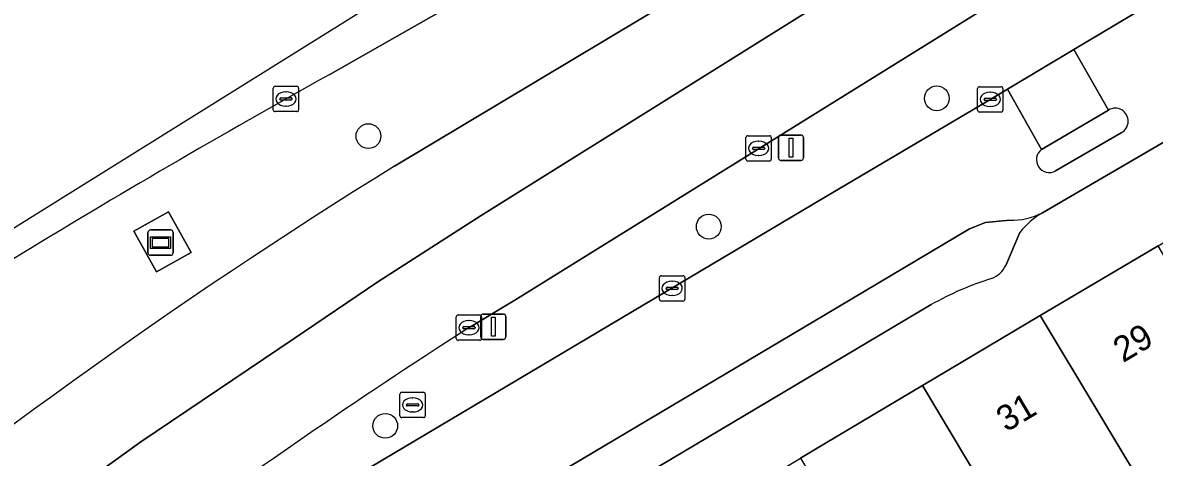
# Model space of a CAD drawing. Extents: x 160102 to 160934, y 382045 to 382923.
# Drawn here: x 160468.36 to 160512.96, y 382651.94 to 382669.08 of the extents above; entities that cross this region are included whole.
import ezdxf

# ---------------------------------------------------------------- set-up
doc = ezdxf.new("R2010")
doc.units = 0
for name, color, linetype in [('IMGEO_Berm_groen', 7, 'Continuous'), ('IMGEO_Boom', 7, 'Continuous'), ('IMGEO_Kolk', 7, 'Continuous'), ('IMGEO_Lichtmast', 7, 'Continuous'), ('IMGEO_Pand', 7, 'Continuous'), ('IMGEO_Pand_nummerreeks', 7, 'Continuous'), ('IMGEO_Parkeervlak_open', 7, 'Continuous'), ('IMGEO_Reclamebord', 7, 'Continuous'), ('IMGEO_Rijbaan_lokaal_gesloten', 7, 'Continuous'), ('IMGEO_Rijbaan_lokaal_open', 7, 'Continuous'), ('IMGEO_Rioolput', 7, 'Continuous'), ('IMGEO_Terreindeel_gesloten', 7, 'Continuous'), ('IMGEO_Verkeerseiland_open', 7, 'Continuous'), ('IMGEO_Voetpad_open', 7, 'Continuous')]:
    doc.layers.add(name, color=color, linetype=linetype)

msp = doc.modelspace()

# ---------------------------------------------------------------- linework, layer by layer
at = {"layer": 'IMGEO_Berm_groen'}
for points in [[(160517.652, 382689.261), (160504.575, 382680.884), (160495.895, 382675.755), (160493.08, 382674.223), (160480.438, 382667.032)], [(160483.011, 382663.422), (160509.661, 382679.382), (160511.153, 382680.151), (160514.82, 382680.24)], [(160522.93, 382680.002), (160487.76, 382658.143), (160485.875, 382657.016)], [(160506.389, 382665.994), (160507.171, 382666.461), (160509.785, 382668.022), (160518.812, 382673.412), (160523.842, 382676.31), (160524.717, 382676.979)], [(160472.648, 382645.963), (160500, 382662.216), (160506.389, 382665.994)]]:
    msp.add_lwpolyline(points, dxfattribs=at)
msp.add_lwpolyline([(160472.74, 382660.86), (160474.11, 382661.628), (160475.007, 382660.028), (160473.637, 382659.26)], close=True, dxfattribs=at)
for centre, radius, start, end in [((160655.439, 382352.804), 359.673, 119.11441, 123.71784), ((160597.122, 382479.023), 216.851, 121.75023, 137.88092), ((160632.509, 382429.921), 270.322, 122.85014, 126.11907)]:
    msp.add_arc(centre, radius, start, end, dxfattribs=at)
at = {"layer": 'IMGEO_Boom'}
for centre in [(160504.388, 382666.099), (160481.989, 382664.609), (160495.4, 382661.043), (160482.649, 382653.188)]:
    msp.add_circle(centre, 0.489, dxfattribs=at)
at = {"layer": 'IMGEO_Kolk'}
for p, q in [((160478.234, 382665.65), (160478.234, 382666.502)), ((160478.309, 382666.576), (160479.161, 382666.576)), ((160479.235, 382666.502), (160479.235, 382665.65)), ((160505.994, 382665.633), (160505.994, 382666.485)), ((160506.069, 382666.559), (160506.921, 382666.559)), ((160506.995, 382666.485), (160506.995, 382665.633)), ((160478.493, 382666.07), (160478.493, 382666.082)), ((160478.931, 382666.033), (160478.533, 382666.033)), ((160478.536, 382666.119), (160478.934, 382666.119)), ((160478.722, 382666.356), (160478.747, 382666.356)), ((160478.977, 382666.082), (160478.977, 382666.07)), ((160506.253, 382666.053), (160506.253, 382666.065)), ((160506.691, 382666.016), (160506.293, 382666.016)), ((160506.296, 382666.102), (160506.694, 382666.102)), ((160506.482, 382666.339), (160506.507, 382666.339)), ((160506.737, 382666.065), (160506.737, 382666.053)), ((160479.161, 382665.576), (160478.309, 382665.576)), ((160478.745, 382665.796), (160478.72, 382665.796)), ((160506.921, 382665.559), (160506.069, 382665.559)), ((160506.505, 382665.779), (160506.48, 382665.779)), ((160496.861, 382663.701), (160496.861, 382664.553)), ((160496.936, 382664.627), (160497.788, 382664.627)), ((160497.349, 382664.407), (160497.374, 382664.407)), ((160497.862, 382664.553), (160497.862, 382663.701)), ((160497.12, 382664.121), (160497.12, 382664.133)), ((160497.558, 382664.084), (160497.16, 382664.084)), ((160497.163, 382664.17), (160497.561, 382664.17)), ((160497.372, 382663.847), (160497.347, 382663.847)), ((160497.604, 382664.133), (160497.604, 382664.121)), ((160497.788, 382663.627), (160496.936, 382663.627)), ((160493.456, 382658.18), (160493.456, 382659.032)), ((160493.531, 382659.106), (160494.383, 382659.106)), ((160493.944, 382658.886), (160493.969, 382658.886)), ((160494.457, 382659.032), (160494.457, 382658.18)), ((160493.715, 382658.6), (160493.715, 382658.612)), ((160494.153, 382658.563), (160493.755, 382658.563)), ((160493.758, 382658.649), (160494.156, 382658.649)), ((160494.199, 382658.612), (160494.199, 382658.6)), ((160494.383, 382658.106), (160493.531, 382658.106)), ((160493.967, 382658.326), (160493.942, 382658.326)), ((160485.522, 382657.559), (160486.374, 382657.559)), ((160485.447, 382656.633), (160485.447, 382657.485)), ((160485.706, 382657.053), (160485.706, 382657.065)), ((160485.749, 382657.102), (160486.147, 382657.102)), ((160485.935, 382657.339), (160485.96, 382657.339)), ((160486.19, 382657.065), (160486.19, 382657.053)), ((160486.448, 382657.485), (160486.448, 382656.633)), ((160486.144, 382657.016), (160485.746, 382657.016)), ((160485.958, 382656.779), (160485.933, 382656.779)), ((160486.374, 382656.559), (160485.522, 382656.559))]:
    msp.add_line(p, q, dxfattribs=at)
for points in [[(160478.234, 382665.65), (160478.234, 382666.502)], [(160478.309, 382666.576), (160479.161, 382666.576)], [(160479.235, 382666.502), (160479.235, 382665.65)], [(160505.994, 382665.633), (160505.994, 382666.485)], [(160506.069, 382666.559), (160506.921, 382666.559)], [(160506.995, 382666.485), (160506.995, 382665.633)], [(160479.161, 382665.576), (160478.309, 382665.576)], [(160506.921, 382665.559), (160506.069, 382665.559)], [(160496.861, 382663.701), (160496.861, 382664.553)], [(160496.936, 382664.627), (160497.788, 382664.627)], [(160497.862, 382664.553), (160497.862, 382663.701)], [(160497.788, 382663.627), (160496.936, 382663.627)], [(160493.456, 382658.18), (160493.456, 382659.032)], [(160493.531, 382659.106), (160494.383, 382659.106)], [(160494.457, 382659.032), (160494.457, 382658.18)], [(160494.383, 382658.106), (160493.531, 382658.106)], [(160485.522, 382657.559), (160486.374, 382657.559)], [(160485.447, 382656.633), (160485.447, 382657.485)], [(160486.448, 382657.485), (160486.448, 382656.633)], [(160486.374, 382656.559), (160485.522, 382656.559)]]:
    msp.add_lwpolyline(points, dxfattribs=at)
for centre, radius, start, end in [((160478.311, 382666.5), 0.0765, 91.552, 178.448), ((160478.311, 382666.5), 0.0765, 91.552, 178.448), ((160479.159, 382666.5), 0.0765, 1.552, 88.448), ((160479.159, 382666.5), 0.0765, 1.552, 88.448), ((160506.071, 382666.483), 0.0765, 91.552, 178.448), ((160506.071, 382666.483), 0.0765, 91.552, 178.448), ((160506.919, 382666.483), 0.0765, 1.552, 88.448), ((160506.919, 382666.483), 0.0765, 1.552, 88.448), ((160478.533, 382666.079), 0.0403, 85.8775, 175.7526), ((160478.53, 382666.069), 0.0366, 178.938, 274.7102), ((160478.934, 382666.076), 0.043, 264.8664, 352.4533), ((160478.938, 382666.081), 0.0386, 1.7309, 96.639), ((160506.293, 382666.062), 0.0403, 85.8775, 175.7526), ((160506.29, 382666.052), 0.0366, 178.938, 274.7102), ((160506.694, 382666.059), 0.043, 264.8664, 352.4533), ((160506.698, 382666.064), 0.0386, 1.7309, 96.639), ((160478.311, 382665.652), 0.0765, 181.552, 268.448), ((160478.311, 382665.652), 0.0765, 181.552, 268.448), ((160479.159, 382665.652), 0.0765, 271.552, 358.448), ((160479.159, 382665.652), 0.0765, 271.552, 358.448), ((160506.071, 382665.635), 0.0765, 181.552, 268.448), ((160506.071, 382665.635), 0.0765, 181.552, 268.448), ((160506.919, 382665.635), 0.0765, 271.552, 358.448), ((160506.919, 382665.635), 0.0765, 271.552, 358.448), ((160496.938, 382664.551), 0.0765, 91.552, 178.448), ((160496.938, 382664.551), 0.0765, 91.552, 178.448), ((160497.786, 382664.551), 0.0765, 1.552, 88.448), ((160497.786, 382664.551), 0.0765, 1.552, 88.448), ((160497.16, 382664.13), 0.0403, 85.8775, 175.7526), ((160497.157, 382664.12), 0.0366, 178.938, 274.7102), ((160497.561, 382664.127), 0.043, 264.8664, 352.4533), ((160497.565, 382664.132), 0.0386, 1.7309, 96.639), ((160496.938, 382663.703), 0.0765, 181.552, 268.448), ((160496.938, 382663.703), 0.0765, 181.552, 268.448), ((160497.786, 382663.703), 0.0765, 271.552, 358.448), ((160497.786, 382663.703), 0.0765, 271.552, 358.448), ((160493.533, 382659.03), 0.0765, 91.552, 178.448), ((160493.533, 382659.03), 0.0765, 91.552, 178.448), ((160494.381, 382659.03), 0.0765, 1.552, 88.448), ((160494.381, 382659.03), 0.0765, 1.552, 88.448), ((160493.755, 382658.609), 0.0403, 85.8775, 175.7526), ((160493.752, 382658.599), 0.0366, 178.938, 274.7102), ((160494.156, 382658.606), 0.043, 264.8664, 352.4533), ((160494.16, 382658.611), 0.0386, 1.7309, 96.639), ((160493.533, 382658.182), 0.0765, 181.552, 268.448), ((160493.533, 382658.182), 0.0765, 181.552, 268.448), ((160494.381, 382658.182), 0.0765, 271.552, 358.448), ((160494.381, 382658.182), 0.0765, 271.552, 358.448), ((160485.524, 382657.483), 0.0765, 91.552, 178.448), ((160485.524, 382657.483), 0.0765, 91.552, 178.448), ((160486.372, 382657.483), 0.0765, 1.552, 88.448), ((160486.372, 382657.483), 0.0765, 1.552, 88.448), ((160485.746, 382657.062), 0.0403, 85.8775, 175.7526), ((160486.151, 382657.064), 0.0386, 1.7309, 96.639), ((160485.524, 382656.635), 0.0765, 181.552, 268.448), ((160485.524, 382656.635), 0.0765, 181.552, 268.448), ((160485.743, 382657.052), 0.0366, 178.938, 274.7102), ((160486.147, 382657.059), 0.043, 264.8664, 352.4533), ((160486.372, 382656.635), 0.0765, 271.552, 358.448), ((160486.372, 382656.635), 0.0765, 271.552, 358.448)]:
    msp.add_arc(centre, radius, start, end, dxfattribs=at)
for centre, major_axis, ratio, start_param, end_param in [((160478.721, 382666.076), (-0.387, 0.002), 0.722429, 4.712389, 7.853982), ((160478.746, 382666.076), (-0.39, 0.002), 0.717154, 1.570796, 4.712389), ((160506.481, 382666.059), (-0.387, 0.002), 0.722429, 4.712389, 7.853982), ((160506.506, 382666.059), (-0.39, 0.002), 0.717154, 1.570796, 4.712389), ((160497.348, 382664.127), (-0.387, 0.002), 0.722429, 4.712389, 7.853982), ((160497.373, 382664.127), (-0.39, 0.002), 0.717154, 1.570796, 4.712389), ((160493.943, 382658.606), (-0.387, 0.002), 0.722429, 4.712389, 7.853982), ((160493.968, 382658.606), (-0.39, 0.002), 0.717154, 1.570796, 4.712389), ((160485.934, 382657.059), (-0.387, 0.002), 0.722429, 4.712389, 7.853982), ((160485.959, 382657.059), (-0.39, 0.002), 0.717154, 1.570796, 4.712389)]:
    msp.add_ellipse(centre, major_axis=major_axis, ratio=ratio, start_param=start_param, end_param=end_param, dxfattribs=at)
at = {"layer": 'IMGEO_Lichtmast'}
for p, q in [((160498.243, 382664.654), (160499.033, 382664.654)), ((160499.033, 382664.654), (160498.243, 382664.654)), ((160498.143, 382663.754), (160498.143, 382664.554)), ((160498.143, 382664.554), (160498.143, 382663.754)), ((160499.133, 382664.554), (160499.133, 382663.754)), ((160499.133, 382663.754), (160499.133, 382664.554)), ((160499.033, 382663.654), (160498.243, 382663.654)), ((160498.243, 382663.654), (160499.033, 382663.654)), ((160486.513, 382657.597), (160487.303, 382657.597)), ((160487.303, 382657.597), (160486.513, 382657.597)), ((160486.413, 382656.697), (160486.413, 382657.497)), ((160486.413, 382657.497), (160486.413, 382656.697)), ((160487.403, 382657.497), (160487.403, 382656.697)), ((160487.403, 382656.697), (160487.403, 382657.497)), ((160487.303, 382656.597), (160486.513, 382656.597)), ((160486.513, 382656.597), (160487.303, 382656.597))]:
    msp.add_line(p, q, dxfattribs=at)
for points in [[(160498.563, 382664.529), (160498.713, 382664.529), (160498.713, 382663.779), (160498.563, 382663.779), (160498.563, 382664.529)], [(160486.833, 382657.472), (160486.983, 382657.472), (160486.983, 382656.722), (160486.833, 382656.722), (160486.833, 382657.472)]]:
    msp.add_lwpolyline(points, dxfattribs=at)
for centre, start, end in [((160498.243, 382664.554), 90, 180), ((160498.243, 382664.554), 90, 180), ((160499.033, 382664.554), 0, 90), ((160499.033, 382664.554), 360, 90), ((160498.243, 382663.754), 180, 270), ((160498.243, 382663.754), 180, 270), ((160499.033, 382663.754), 270, 0), ((160499.033, 382663.754), 270, 0), ((160486.513, 382657.497), 90, 180), ((160486.513, 382657.497), 90, 180), ((160487.303, 382657.497), 0, 90), ((160487.303, 382657.497), 360, 90), ((160486.513, 382656.697), 180, 270), ((160486.513, 382656.697), 180, 270), ((160487.303, 382656.697), 270, 0), ((160487.303, 382656.697), 270, 0)]:
    msp.add_arc(centre, 0.1, start, end, dxfattribs=at)
at = {"layer": 'IMGEO_Pand'}
for points in [[(160513.081, 382649.839), (160517.66, 382652.559), (160513.105, 382660.291), (160508.464, 382657.534)], [(160513.081, 382649.839), (160508.464, 382657.534), (160503.822, 382654.776), (160508.424, 382647.072), (160510.186, 382644.107), (160514.842, 382646.873)], [(160508.424, 382647.072), (160503.822, 382654.776), (160500, 382652.505), (160499.009, 382651.916), (160500, 382650.257), (160501.573, 382647.624), (160503.61, 382644.212)]]:
    msp.add_lwpolyline(points, close=True, dxfattribs=at)
at = {"layer": 'IMGEO_Parkeervlak_open'}
for points in [[(160507.255, 382661.292), (160506.309, 382661.21), (160505.676, 382660.95), (160500, 382657.577), (160473.921, 382642.082)], [(160507.108, 382659.513), (160507.656, 382660.81)], [(160471.576, 382638.402), (160474.868, 382640.552), (160504.163, 382657.966)]]:
    msp.add_lwpolyline(points, dxfattribs=at)
for centre, radius, start, end in [((160507.329, 382663.951), 2.66, 268.4125, 297.383), ((160510.19, 382658.8), 3.235, 120.4296, 141.579), ((160506.201, 382659.938), 1.001, 290.1283, 334.8741), ((160510.378, 382646.882), 12.708, 107.5515, 119.2803)]:
    msp.add_arc(centre, radius, start, end, dxfattribs=at)
at = {"layer": 'IMGEO_Reclamebord'}
for p, q in [((160473.298, 382660.011), (160473.298, 382660.811)), ((160473.298, 382660.811), (160473.298, 382660.011)), ((160473.398, 382660.911), (160474.188, 382660.911)), ((160474.188, 382660.911), (160473.398, 382660.911)), ((160474.288, 382660.811), (160474.288, 382660.011)), ((160474.288, 382660.011), (160474.288, 382660.811)), ((160474.188, 382659.911), (160473.398, 382659.911)), ((160473.398, 382659.911), (160474.188, 382659.911))]:
    msp.add_line(p, q, dxfattribs=at)
for points in [[(160473.399, 382660.643), (160474.187, 382660.643), (160474.187, 382660.179), (160473.399, 382660.179), (160473.399, 382660.643)], [(160473.464, 382660.578), (160473.464, 382660.244), (160474.122, 382660.244), (160474.122, 382660.578), (160473.464, 382660.578)]]:
    msp.add_lwpolyline(points, dxfattribs=at)
for centre, start, end in [((160473.398, 382660.811), 90, 180), ((160473.398, 382660.811), 90, 180), ((160474.188, 382660.811), 0, 90), ((160474.188, 382660.811), 360, 90), ((160473.398, 382660.011), 180, 270), ((160473.398, 382660.011), 180, 270), ((160474.188, 382660.011), 270, 0), ((160474.188, 382660.011), 270, 0)]:
    msp.add_arc(centre, 0.1, start, end, dxfattribs=at)
at = {"layer": 'IMGEO_Rijbaan_lokaal_gesloten'}
for points in [[(160480.438, 382667.032), (160493.08, 382674.223), (160495.895, 382675.755), (160504.575, 382680.884), (160517.652, 382689.261), (160520.994, 382691.353), (160520.291, 382693.593), (160449.46, 382649.412), (160441.937, 382644.719), (160425.058, 382627.793)], [(160485.875, 382657.016), (160487.76, 382658.143), (160522.93, 382680.002), (160526.281, 382682.085), (160524.598, 382685.152), (160521.226, 382683.078), (160517.886, 382681.055), (160503.477, 382672.156), (160486.426, 382661.475), (160482.364, 382658.869), (160479.058, 382656.635), (160473.015, 382652.551), (160469.77, 382650.215), (160463.375, 382645.381), (160460.241, 382642.817), (160454.145, 382637.554), (160450.613, 382634.314), (160445.366, 382629.28), (160442.543, 382626.393), (160435.829, 382618.957), (160438.434, 382616.761), (160441.793, 382620.386), (160445.043, 382623.842), (160448.025, 382626.913)], [(160436.272, 382624.459), (160433.232, 382621.146), (160435.829, 382618.957), (160442.543, 382626.393), (160445.366, 382629.28), (160450.613, 382634.314), (160454.145, 382637.554), (160460.241, 382642.817), (160463.375, 382645.381), (160469.77, 382650.215), (160473.015, 382652.551), (160479.058, 382656.635), (160482.364, 382658.869), (160486.426, 382661.475), (160503.477, 382672.156), (160517.886, 382681.055)], [(160514.82, 382680.24), (160511.153, 382680.151), (160509.661, 382679.382), (160483.011, 382663.422)]]:
    msp.add_lwpolyline(points, dxfattribs=at)
for centre, radius, start, end in [((160655.439, 382352.804), 359.673, 119.11441, 123.71784), ((160597.122, 382479.023), 216.851, 121.75023, 137.88092), ((160632.509, 382429.921), 270.322, 122.85014, 126.11907)]:
    msp.add_arc(centre, radius, start, end, dxfattribs=at)
at = {"layer": 'IMGEO_Rijbaan_lokaal_open'}
for points in [[(160543.932, 382688.32), (160534.098, 382682.481), (160531.105, 382680.723), (160528.126, 382678.994), (160524.717, 382676.979), (160523.842, 382676.31), (160518.812, 382673.412), (160509.785, 382668.022), (160511.154, 382665.637)], [(160508.515, 382664.084), (160507.171, 382666.461), (160506.389, 382665.994), (160500, 382662.216), (160472.648, 382645.963)], [(160508.552, 382661.589), (160514.004, 382664.771), (160514.318, 382665.129), (160514.741, 382665.877)], [(160511.654, 382664.745), (160509.071, 382663.24)], [(160473.921, 382642.082), (160500, 382657.577), (160505.676, 382660.95), (160506.309, 382661.21), (160507.255, 382661.292)]]:
    msp.add_lwpolyline(points, dxfattribs=at)
msp.add_lwpolyline([(160509.785, 382668.022), (160507.171, 382666.461), (160508.515, 382664.084), (160511.154, 382665.637)], close=True, dxfattribs=at)
for centre, radius, start, end in [((160511.418, 382665.199), 0.512, 297.4936, 121.051), ((160508.821, 382663.68), 0.506, 127.1754, 299.5758), ((160507.329, 382663.951), 2.66, 268.4125, 297.383)]:
    msp.add_arc(centre, radius, start, end, dxfattribs=at)
at = {"layer": 'IMGEO_Rioolput'}
for p, q in [((160483.228, 382653.588), (160483.228, 382654.44)), ((160483.303, 382654.514), (160484.155, 382654.514)), ((160484.229, 382654.44), (160484.229, 382653.588)), ((160483.487, 382654.008), (160483.487, 382654.02)), ((160483.925, 382653.971), (160483.527, 382653.971)), ((160483.53, 382654.057), (160483.928, 382654.057)), ((160483.716, 382654.294), (160483.741, 382654.294)), ((160483.971, 382654.02), (160483.971, 382654.008)), ((160484.155, 382653.514), (160483.303, 382653.514)), ((160483.739, 382653.734), (160483.714, 382653.734))]:
    msp.add_line(p, q, dxfattribs=at)
for points in [[(160483.228, 382653.588), (160483.228, 382654.44)], [(160483.303, 382654.514), (160484.155, 382654.514)], [(160484.229, 382654.44), (160484.229, 382653.588)], [(160484.155, 382653.514), (160483.303, 382653.514)]]:
    msp.add_lwpolyline(points, dxfattribs=at)
for centre, radius, start, end in [((160483.305, 382654.438), 0.0765, 91.552, 178.448), ((160483.305, 382654.438), 0.0765, 91.552, 178.448), ((160484.153, 382654.438), 0.0765, 1.552, 88.448), ((160484.153, 382654.438), 0.0765, 1.552, 88.448), ((160483.527, 382654.017), 0.0403, 85.8775, 175.7526), ((160483.524, 382654.007), 0.0366, 178.938, 274.7102), ((160483.928, 382654.014), 0.043, 264.8664, 352.4533), ((160483.932, 382654.019), 0.0386, 1.7309, 96.639), ((160483.305, 382653.59), 0.0765, 181.552, 268.448), ((160483.305, 382653.59), 0.0765, 181.552, 268.448), ((160484.153, 382653.59), 0.0765, 271.552, 358.448), ((160484.153, 382653.59), 0.0765, 271.552, 358.448)]:
    msp.add_arc(centre, radius, start, end, dxfattribs=at)
for centre, major_axis, ratio, start_param, end_param in [((160483.715, 382654.014), (-0.387, 0.002), 0.722429, 4.712389, 7.853982), ((160483.74, 382654.014), (-0.39, 0.002), 0.717154, 1.570796, 4.712389)]:
    msp.add_ellipse(centre, major_axis=major_axis, ratio=ratio, start_param=start_param, end_param=end_param, dxfattribs=at)
at = {"layer": 'IMGEO_Terreindeel_gesloten'}
msp.add_lwpolyline([(160475.007, 382660.028), (160474.11, 382661.628), (160472.74, 382660.86), (160473.637, 382659.26)], close=True, dxfattribs=at)
at = {"layer": 'IMGEO_Verkeerseiland_open'}
for points in [[(160511.154, 382665.637), (160508.515, 382664.084)], [(160509.071, 382663.24), (160511.654, 382664.745)]]:
    msp.add_lwpolyline(points, dxfattribs=at)
for centre, radius, start, end in [((160511.418, 382665.199), 0.512, 297.4936, 121.051), ((160508.821, 382663.68), 0.506, 127.1754, 299.5758)]:
    msp.add_arc(centre, radius, start, end, dxfattribs=at)
at = {"layer": 'IMGEO_Voetpad_open'}
for points in [[(160464.675, 382631.392), (160469.27, 382634.268), (160474.061, 382637.109), (160478.711, 382639.868), (160483.355, 382642.622), (160488.006, 382645.38), (160492.65, 382648.134), (160497.472, 382650.994), (160499.009, 382651.916), (160500, 382652.505), (160503.822, 382654.776), (160508.464, 382657.534), (160513.105, 382660.291), (160517.742, 382663.046), (160522.391, 382665.808), (160527.217, 382668.675), (160528.454, 382669.022), (160529.514, 382669.32), (160530.575, 382669.618), (160535.624, 382671.952), (160540.521, 382674.216)], [(160515.232, 382665.533), (160514.004, 382664.771), (160508.552, 382661.589)], [(160507.656, 382660.81), (160507.108, 382659.513)], [(160504.163, 382657.966), (160474.868, 382640.552), (160471.576, 382638.402)]]:
    msp.add_lwpolyline(points, dxfattribs=at)
for centre, radius, start, end in [((160510.19, 382658.8), 3.235, 120.4296, 141.579), ((160506.201, 382659.938), 1.001, 290.1283, 334.8741), ((160510.378, 382646.882), 12.708, 107.5515, 119.2803)]:
    msp.add_arc(centre, radius, start, end, dxfattribs=at)

# ---------------------------------------------------------------- texts
at = {"layer": 'IMGEO_Pand_nummerreeks'}
for s, p in [('29', (160511.727, 382655.657)), ('31', (160507.122, 382652.922))]:
    msp.add_text(s, height=1, rotation=30.7155, dxfattribs=at).set_placement(p)

doc.saveas('drawing.dxf')
